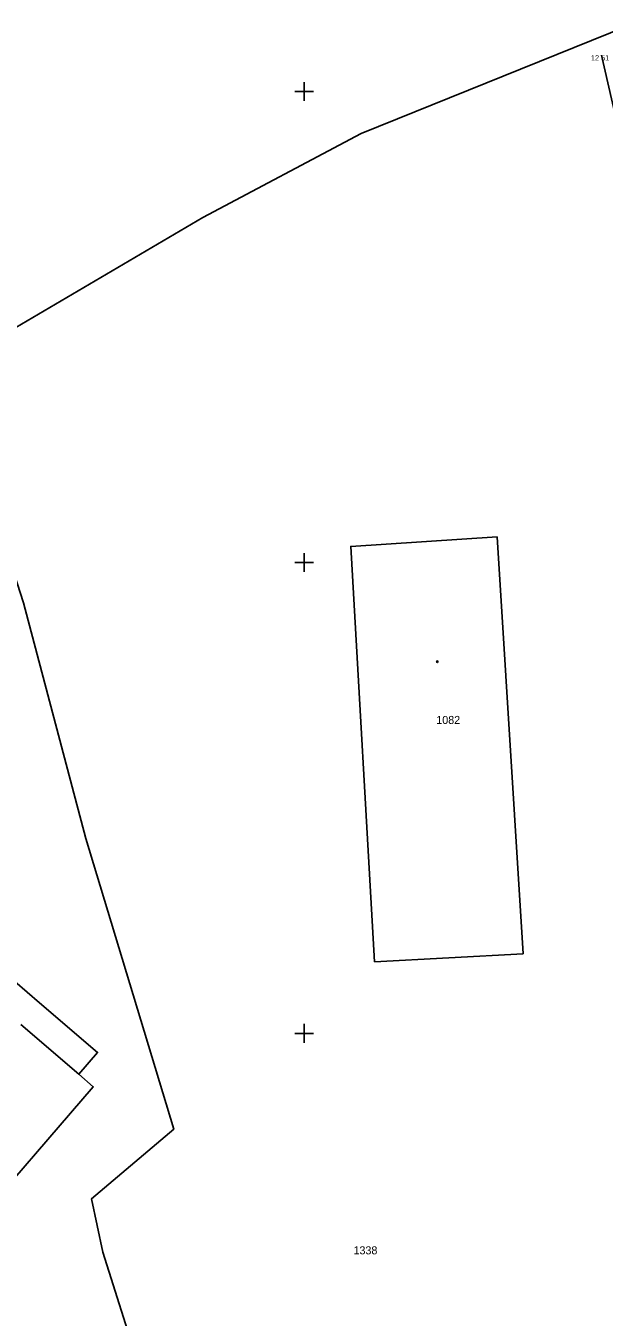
# Model space of a CAD drawing. Extents: x -711234 to -710007, y -1026313 to -1025448.
# Drawn here: x -710964.8 to -710934.1, y -1025815.1 to -1025746.5 of the extents above; entities that cross this region are included whole.
import ezdxf

# ---------------------------------------------------------------- set-up
doc = ezdxf.new("R2010")
doc.units = 0
for name, color, linetype in [('Z_body', 7, 'Continuous'), ('Z_body_vysky_redukovane', 7, 'Continuous'), ('Z_hektometricka_sit', 7, 'Continuous'), ('Z_hrany_paty', 7, 'Continuous'), ('Z_katastr_cisla_pozemkova', 7, 'Continuous'), ('Z_katastr_cisla_stavebni', 7, 'Continuous'), ('Z_katastr_hranice', 7, 'Continuous'), ('Z_katastr_vnitrni_kresba', 7, 'Continuous'), ('Z_katastr_znacky_budov', 7, 'Continuous')]:
    doc.layers.add(name, color=color, linetype=linetype)

# ---------------------------------------------------------------- blocks, each defined once
blk = doc.blocks.new('POINT_DISPLAY')
blk.add_line((0, 0), (0, 0))

msp = doc.modelspace()

# ---------------------------------------------------------------- linework, layer by layer
at = {"layer": 'Z_hektometricka_sit'}
for p, q in [((-710950, -1025749.5), (-710950, -1025750.5)), ((-710950.5, -1025750), (-710949.5, -1025750)), ((-710950, -1025774.5), (-710950, -1025775.5)), ((-710950.5, -1025775), (-710949.5, -1025775)), ((-710950.5, -1025800), (-710949.5, -1025800)), ((-710950, -1025799.5), (-710950, -1025800.5))]:
    msp.add_line(p, q, dxfattribs=at)
at = {"layer": 'Z_hrany_paty'}
msp.add_line((-710934.22, -1025748.07), (-710932.27, -1025756.63), dxfattribs=at)
at = {"layer": 'Z_katastr_hranice'}
for points in [[(-710968.93, -1025764.64), (-710955.38, -1025756.68), (-710946.98, -1025752.23), (-710932.82, -1025746.51)], [(-710958.45, -1025831.09), (-710956.97, -1025823.37), (-710960.68, -1025811.62), (-710961.28, -1025808.78), (-710956.91, -1025805.08), (-710961.58, -1025789.66), (-710964.9, -1025777.15), (-710968.93, -1025764.64)], [(-710939.75, -1025773.64), (-710947.53, -1025774.15), (-710946.26, -1025796.2), (-710938.38, -1025795.77), (-710939.75, -1025773.64)], [(-710961.96, -1025802.17), (-710960.96, -1025801.01), (-710964.04, -1025798.37), (-710968.65, -1025794.42)], [(-710967.88, -1025810.58), (-710961.19, -1025802.83), (-710961.96, -1025802.17)]]:
    msp.add_lwpolyline(points, dxfattribs=at)
at = {"layer": 'Z_katastr_vnitrni_kresba'}
msp.add_line((-710965.04, -1025799.53), (-710961.96, -1025802.17), dxfattribs=at)
at = {"layer": 'Z_katastr_znacky_budov'}
msp.add_circle((-710942.932, -1025780.27), 0.0437, dxfattribs=at)

# ---------------------------------------------------------------- block references
at = {"layer": 'Z_body'}
msp.add_blockref('POINT_DISPLAY', (-710934.22, -1025748.07), dxfattribs=at)

# ---------------------------------------------------------------- texts
at = {"layer": 'Z_body_vysky_redukovane'}
msp.add_text('12 51', height=0.28, dxfattribs=at).set_placement((-710934.78, -1025748.35))
at = {"layer": 'Z_katastr_cisla_pozemkova'}
msp.add_text('1338', height=0.425, dxfattribs=at).set_placement((-710947.38, -1025811.73))
at = {"layer": 'Z_katastr_cisla_stavebni'}
msp.add_text('1082', height=0.425, dxfattribs=at).set_placement((-710942.987, -1025783.572))

doc.saveas('drawing.dxf')
